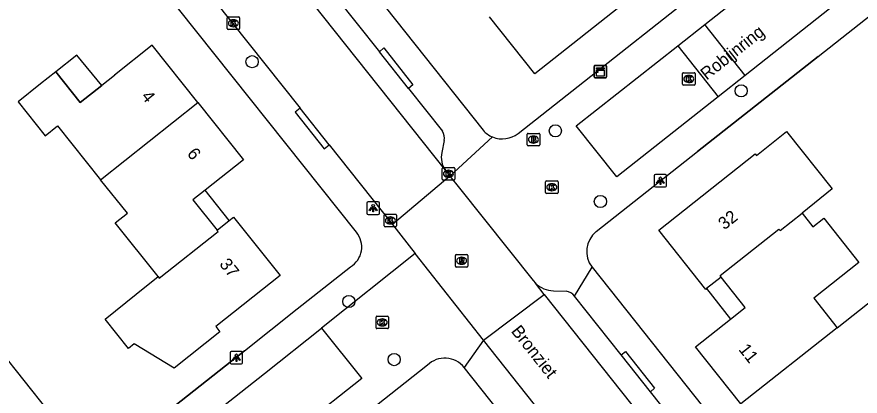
# Model space of a CAD drawing. Extents: x 159628 to 160723, y 388176 to 389416.
# Drawn here: x 160089.4 to 160156.9, y 388598.5 to 388628.9 of the extents above; entities that cross this region are included whole.
import ezdxf

# ---------------------------------------------------------------- set-up
doc = ezdxf.new("R2010")
doc.units = 0
for name, color, linetype in [('IMGEO_Boom', 7, 'Continuous'), ('IMGEO_Brandkraan', 7, 'Continuous'), ('IMGEO_Kast', 7, 'Continuous'), ('IMGEO_Kolk', 7, 'Continuous'), ('IMGEO_Lichtpunt', 7, 'Continuous'), ('IMGEO_Muur', 7, 'Continuous'), ('IMGEO_Openbare_ruimte_label', 7, 'Continuous'), ('IMGEO_Pand', 7, 'Continuous'), ('IMGEO_Pand_nummerreeks', 7, 'Continuous'), ('IMGEO_Pand_overbouw', 7, 'Continuous'), ('IMGEO_Rijbaan_lokaal_open', 7, 'Continuous'), ('IMGEO_Rioolput', 7, 'Continuous'), ('IMGEO_Voetpad_open', 7, 'Continuous')]:
    doc.layers.add(name, color=color, linetype=linetype)

msp = doc.modelspace()

# ---------------------------------------------------------------- linework, layer by layer
at = {"layer": 'IMGEO_Boom'}
for centre in [(160108.263, 388625.259), (160147.39, 388622.922), (160132.526, 388619.726), (160136.127, 388614.062), (160116.005, 388606.046), (160119.632, 388601.397)]:
    msp.add_circle(centre, 0.489, dxfattribs=at)
at = {"layer": 'IMGEO_Brandkraan'}
for p, q in [((160130.269, 388618.594), (160130.269, 388619.446)), ((160130.344, 388619.52), (160131.196, 388619.52)), ((160130.757, 388619.3), (160130.782, 388619.3)), ((160131.27, 388619.446), (160131.27, 388618.594)), ((160131.196, 388618.52), (160130.344, 388618.52)), ((160130.78, 388618.74), (160130.755, 388618.74))]:
    msp.add_line(p, q, dxfattribs=at)
for points in [[(160130.269, 388618.594), (160130.269, 388619.446)], [(160130.344, 388619.52), (160131.196, 388619.52)], [(160130.617, 388619.22), (160130.617, 388618.82), (160130.83, 388618.82)], [(160130.848, 388619.22), (160130.617, 388619.22)], [(160130.796, 388619.139), (160130.742, 388619.139), (160130.742, 388619.063)], [(160131.27, 388619.446), (160131.27, 388618.594)], [(160131.196, 388618.52), (160130.344, 388618.52)], [(160130.742, 388619.063), (160130.795, 388619.063)], [(160130.804, 388618.987), (160130.742, 388618.987), (160130.742, 388618.906)], [(160130.742, 388618.906), (160130.804, 388618.906)]]:
    msp.add_lwpolyline(points, dxfattribs=at)
for centre, radius, start, end in [((160130.346, 388619.444), 0.0765, 91.55205, 178.44795), ((160130.346, 388619.444), 0.0765, 91.55205, 178.44795), ((160130.797, 388619.101), 0.0379, 267.82845, 90.93552), ((160130.852, 388619.075), 0.145, 59.4692, 91.53667), ((160130.877, 388619.122), 0.0922, 285.51372, 58.15012), ((160131.194, 388619.444), 0.0765, 1.55205, 88.44795), ((160131.194, 388619.444), 0.0765, 1.55205, 88.44795), ((160130.346, 388618.596), 0.0765, 181.55205, 268.44795), ((160130.346, 388618.596), 0.0765, 181.55205, 268.44795), ((160130.805, 388618.946), 0.0404, 269.87594, 90.50774), ((160130.836, 388619.071), 0.251, 268.66757, 293.53466), ((160130.882, 388618.93), 0.105, 301.31148, 78.98903), ((160131.194, 388618.596), 0.0765, 271.55205, 358.44795), ((160131.194, 388618.596), 0.0765, 271.55205, 358.44795)]:
    msp.add_arc(centre, radius, start, end, dxfattribs=at)
for centre, major_axis, ratio, start_param, end_param in [((160130.756, 388619.02), (-0.387, 0.002), 0.722429, 4.712389, 7.853982), ((160130.781, 388619.02), (-0.39, 0.002), 0.717154, 1.570796, 4.712389)]:
    msp.add_ellipse(centre, major_axis=major_axis, ratio=ratio, start_param=start_param, end_param=end_param, dxfattribs=at)
at = {"layer": 'IMGEO_Kast'}
for p, q in [((160135.623, 388624.04), (160135.623, 388624.881)), ((160135.623, 388624.881), (160135.623, 388624.04)), ((160135.698, 388624.965), (160136.539, 388624.965)), ((160136.539, 388624.965), (160135.698, 388624.965)), ((160136.623, 388624.89), (160136.623, 388624.049)), ((160136.623, 388624.049), (160136.623, 388624.89)), ((160136.548, 388623.965), (160135.707, 388623.965)), ((160135.707, 388623.965), (160136.548, 388623.965))]:
    msp.add_line(p, q, dxfattribs=at)
for points in [[(160135.818, 388624.755), (160136.418, 388624.755), (160136.418, 388624.67), (160135.818, 388624.67), (160135.818, 388624.755)], [(160135.818, 388624.58), (160136.418, 388624.58), (160136.418, 388624.091), (160135.818, 388624.091), (160135.818, 388624.58)]]:
    msp.add_lwpolyline(points, dxfattribs=at)
msp.add_circle((160135.902, 388624.429), 0.0377, dxfattribs=at)
for centre, start, end in [((160135.701, 388624.887), 92.4484, 184.28452), ((160135.701, 388624.887), 92.4484, 184.28452), ((160136.545, 388624.887), 2.4484, 94.28452), ((160136.545, 388624.887), 2.4484, 94.28452), ((160135.701, 388624.043), 182.4484, 274.28452), ((160135.701, 388624.043), 182.4484, 274.28452), ((160136.545, 388624.043), 272.4484, 4.28452), ((160136.545, 388624.043), 272.4484, 4.28452)]:
    msp.add_arc(centre, 0.0779, start, end, dxfattribs=at)
at = {"layer": 'IMGEO_Kolk'}
for p, q in [((160106.263, 388627.919), (160106.263, 388628.771)), ((160106.338, 388628.845), (160107.19, 388628.845)), ((160106.751, 388628.625), (160106.776, 388628.625)), ((160107.264, 388628.771), (160107.264, 388627.919)), ((160106.774, 388628.065), (160106.749, 388628.065)), ((160107.19, 388627.845), (160106.338, 388627.845)), ((160142.701, 388623.45), (160142.701, 388624.302)), ((160142.776, 388624.376), (160143.628, 388624.376)), ((160143.189, 388624.156), (160143.214, 388624.156)), ((160143.702, 388624.302), (160143.702, 388623.45)), ((160143.628, 388623.376), (160142.776, 388623.376)), ((160143.212, 388623.596), (160143.187, 388623.596)), ((160123.469, 388615.854), (160123.469, 388616.706)), ((160123.544, 388616.78), (160124.396, 388616.78)), ((160123.957, 388616.56), (160123.982, 388616.56)), ((160124.47, 388616.706), (160124.47, 388615.854)), ((160124.396, 388615.78), (160123.544, 388615.78)), ((160123.98, 388616), (160123.955, 388616)), ((160131.743, 388614.778), (160131.743, 388615.63)), ((160131.818, 388615.704), (160132.67, 388615.704)), ((160132.231, 388615.484), (160132.256, 388615.484)), ((160132.744, 388615.63), (160132.744, 388614.778)), ((160132.67, 388614.704), (160131.818, 388614.704)), ((160132.254, 388614.924), (160132.229, 388614.924)), ((160118.898, 388613.04), (160119.75, 388613.04)), ((160118.823, 388612.114), (160118.823, 388612.966)), ((160119.311, 388612.82), (160119.336, 388612.82)), ((160119.824, 388612.966), (160119.824, 388612.114)), ((160119.75, 388612.04), (160118.898, 388612.04)), ((160119.334, 388612.26), (160119.309, 388612.26)), ((160118.177, 388603.948), (160118.177, 388604.8)), ((160118.252, 388604.874), (160119.104, 388604.874)), ((160118.665, 388604.654), (160118.69, 388604.654)), ((160119.178, 388604.8), (160119.178, 388603.948)), ((160119.104, 388603.874), (160118.252, 388603.874)), ((160118.688, 388604.094), (160118.663, 388604.094))]:
    msp.add_line(p, q, dxfattribs=at)
for points in [[(160106.263, 388627.919), (160106.263, 388628.771)], [(160106.338, 388628.845), (160107.19, 388628.845)], [(160106.584, 388628.545), (160106.707, 388628.545), (160106.707, 388628.394), (160106.837, 388628.545), (160107.001, 388628.545), (160106.855, 388628.394), (160107.008, 388628.145), (160106.856, 388628.145), (160106.771, 388628.309), (160106.707, 388628.242), (160106.707, 388628.145), (160106.584, 388628.145), (160106.584, 388628.545)], [(160107.264, 388628.771), (160107.264, 388627.919)], [(160107.19, 388627.845), (160106.338, 388627.845)], [(160142.701, 388623.45), (160142.701, 388624.302)], [(160142.776, 388624.376), (160143.628, 388624.376)], [(160143.022, 388624.076), (160143.145, 388624.076), (160143.145, 388623.925), (160143.275, 388624.076), (160143.439, 388624.076), (160143.293, 388623.925), (160143.446, 388623.676), (160143.294, 388623.676), (160143.209, 388623.84), (160143.145, 388623.773), (160143.145, 388623.676), (160143.022, 388623.676), (160143.022, 388624.076)], [(160143.702, 388624.302), (160143.702, 388623.45)], [(160143.628, 388623.376), (160142.776, 388623.376)], [(160123.469, 388615.854), (160123.469, 388616.706)], [(160123.544, 388616.78), (160124.396, 388616.78)], [(160123.79, 388616.48), (160123.913, 388616.48), (160123.913, 388616.329), (160124.043, 388616.48), (160124.207, 388616.48), (160124.061, 388616.329), (160124.214, 388616.08), (160124.062, 388616.08), (160123.977, 388616.244), (160123.913, 388616.177), (160123.913, 388616.08), (160123.79, 388616.08), (160123.79, 388616.48)], [(160124.47, 388616.706), (160124.47, 388615.854)], [(160124.396, 388615.78), (160123.544, 388615.78)], [(160131.743, 388614.778), (160131.743, 388615.63)], [(160131.818, 388615.704), (160132.67, 388615.704)], [(160132.064, 388615.404), (160132.187, 388615.404), (160132.187, 388615.253), (160132.317, 388615.404), (160132.481, 388615.404), (160132.335, 388615.253), (160132.488, 388615.004), (160132.336, 388615.004), (160132.251, 388615.168), (160132.187, 388615.101), (160132.187, 388615.004), (160132.064, 388615.004), (160132.064, 388615.404)], [(160132.744, 388615.63), (160132.744, 388614.778)], [(160132.67, 388614.704), (160131.818, 388614.704)], [(160118.898, 388613.04), (160119.75, 388613.04)], [(160118.823, 388612.114), (160118.823, 388612.966)], [(160119.144, 388612.74), (160119.267, 388612.74), (160119.267, 388612.589), (160119.397, 388612.74), (160119.561, 388612.74), (160119.415, 388612.589), (160119.568, 388612.34), (160119.416, 388612.34), (160119.331, 388612.504), (160119.267, 388612.437), (160119.267, 388612.34), (160119.144, 388612.34), (160119.144, 388612.74)], [(160119.824, 388612.966), (160119.824, 388612.114)], [(160119.75, 388612.04), (160118.898, 388612.04)], [(160118.177, 388603.948), (160118.177, 388604.8)], [(160118.252, 388604.874), (160119.104, 388604.874)], [(160118.498, 388604.574), (160118.621, 388604.574), (160118.621, 388604.423), (160118.751, 388604.574), (160118.915, 388604.574), (160118.769, 388604.423), (160118.922, 388604.174), (160118.77, 388604.174), (160118.685, 388604.338), (160118.621, 388604.271), (160118.621, 388604.174), (160118.498, 388604.174), (160118.498, 388604.574)], [(160119.178, 388604.8), (160119.178, 388603.948)], [(160119.104, 388603.874), (160118.252, 388603.874)]]:
    msp.add_lwpolyline(points, dxfattribs=at)
for centre, start, end in [((160106.34, 388628.769), 91.55205, 178.44795), ((160106.34, 388628.769), 91.55205, 178.44795), ((160107.188, 388628.769), 1.55205, 88.44795), ((160107.188, 388628.769), 1.55205, 88.44795), ((160106.34, 388627.921), 181.55205, 268.44795), ((160106.34, 388627.921), 181.55205, 268.44795), ((160107.188, 388627.921), 271.55205, 358.44795), ((160107.188, 388627.921), 271.55205, 358.44795), ((160142.778, 388624.3), 91.55205, 178.44795), ((160142.778, 388624.3), 91.55205, 178.44795), ((160143.626, 388624.3), 1.55205, 88.44795), ((160143.626, 388624.3), 1.55205, 88.44795), ((160142.778, 388623.452), 181.55205, 268.44795), ((160142.778, 388623.452), 181.55205, 268.44795), ((160143.626, 388623.452), 271.55205, 358.44795), ((160143.626, 388623.452), 271.55205, 358.44795), ((160123.546, 388616.704), 91.55205, 178.44795), ((160123.546, 388616.704), 91.55205, 178.44795), ((160124.394, 388616.704), 1.55205, 88.44795), ((160124.394, 388616.704), 1.55205, 88.44795), ((160123.546, 388615.856), 181.55205, 268.44795), ((160123.546, 388615.856), 181.55205, 268.44795), ((160124.394, 388615.856), 271.55205, 358.44795), ((160124.394, 388615.856), 271.55205, 358.44795), ((160131.82, 388615.628), 91.55205, 178.44795), ((160131.82, 388615.628), 91.55205, 178.44795), ((160132.668, 388615.628), 1.55205, 88.44795), ((160132.668, 388615.628), 1.55205, 88.44795), ((160131.82, 388614.78), 181.55205, 268.44795), ((160131.82, 388614.78), 181.55205, 268.44795), ((160132.668, 388614.78), 271.55205, 358.44795), ((160132.668, 388614.78), 271.55205, 358.44795), ((160118.9, 388612.964), 91.55205, 178.44795), ((160118.9, 388612.964), 91.55205, 178.44795), ((160119.748, 388612.964), 1.55205, 88.44795), ((160119.748, 388612.964), 1.55205, 88.44795), ((160118.9, 388612.116), 181.55205, 268.44795), ((160118.9, 388612.116), 181.55205, 268.44795), ((160119.748, 388612.116), 271.55205, 358.44795), ((160119.748, 388612.116), 271.55205, 358.44795), ((160118.254, 388604.798), 91.55205, 178.44795), ((160118.254, 388604.798), 91.55205, 178.44795), ((160119.102, 388604.798), 1.55205, 88.44795), ((160119.102, 388604.798), 1.55205, 88.44795), ((160118.254, 388603.95), 181.55205, 268.44795), ((160118.254, 388603.95), 181.55205, 268.44795), ((160119.102, 388603.95), 271.55205, 358.44795), ((160119.102, 388603.95), 271.55205, 358.44795)]:
    msp.add_arc(centre, 0.0765, start, end, dxfattribs=at)
for centre, major_axis, ratio, start_param, end_param in [((160106.75, 388628.345), (-0.387, 0.002), 0.722429, 4.712389, 7.853982), ((160106.775, 388628.345), (-0.39, 0.002), 0.717154, 1.570796, 4.712389), ((160143.188, 388623.876), (-0.387, 0.002), 0.722429, 4.712389, 7.853982), ((160143.213, 388623.876), (-0.39, 0.002), 0.717154, 1.570796, 4.712389), ((160123.956, 388616.28), (-0.387, 0.002), 0.722429, 4.712389, 7.853982), ((160123.981, 388616.28), (-0.39, 0.002), 0.717154, 1.570796, 4.712389), ((160132.23, 388615.204), (-0.387, 0.002), 0.722429, 4.712389, 7.853982), ((160132.255, 388615.204), (-0.39, 0.002), 0.717154, 1.570796, 4.712389), ((160119.31, 388612.54), (-0.387, 0.002), 0.722429, 4.712389, 7.853982), ((160119.335, 388612.54), (-0.39, 0.002), 0.717154, 1.570796, 4.712389), ((160118.664, 388604.374), (-0.387, 0.002), 0.722429, 4.712389, 7.853982), ((160118.689, 388604.374), (-0.39, 0.002), 0.717154, 1.570796, 4.712389)]:
    msp.add_ellipse(centre, major_axis=major_axis, ratio=ratio, start_param=start_param, end_param=end_param, dxfattribs=at)
at = {"layer": 'IMGEO_Lichtpunt'}
for p, q in [((160140.431, 388616.127), (160140.431, 388615.32)), ((160140.431, 388616.127), (160140.431, 388615.32)), ((160141.333, 388616.222), (160140.525, 388616.222)), ((160141.333, 388616.222), (160140.525, 388616.222)), ((160141.427, 388615.32), (160141.427, 388616.127)), ((160141.427, 388615.32), (160141.427, 388616.127)), ((160140.525, 388615.226), (160141.333, 388615.226)), ((160140.525, 388615.226), (160141.333, 388615.226)), ((160117.45, 388613.931), (160117.45, 388613.124)), ((160117.45, 388613.931), (160117.45, 388613.124)), ((160118.352, 388614.026), (160117.544, 388614.026)), ((160118.352, 388614.026), (160117.544, 388614.026)), ((160118.446, 388613.124), (160118.446, 388613.931)), ((160118.446, 388613.124), (160118.446, 388613.931)), ((160117.544, 388613.03), (160118.352, 388613.03)), ((160117.544, 388613.03), (160118.352, 388613.03)), ((160106.505, 388601.946), (160106.505, 388601.139)), ((160106.505, 388601.946), (160106.505, 388601.139)), ((160107.407, 388602.041), (160106.599, 388602.041)), ((160107.407, 388602.041), (160106.599, 388602.041)), ((160107.501, 388601.139), (160107.501, 388601.946)), ((160107.501, 388601.139), (160107.501, 388601.946)), ((160106.599, 388601.045), (160107.407, 388601.045)), ((160106.599, 388601.045), (160107.407, 388601.045))]:
    msp.add_line(p, q, dxfattribs=at)
for points in [[(160140.805, 388615.791), (160140.844, 388615.763), (160140.656, 388615.501), (160140.618, 388615.528), (160140.805, 388615.791)], [(160140.907, 388615.743), (160140.954, 388615.743), (160140.954, 388615.421), (160140.907, 388615.421), (160140.907, 388615.743)], [(160141.017, 388615.763), (160141.055, 388615.79), (160141.242, 388615.528), (160141.203, 388615.5), (160141.017, 388615.763)], [(160117.824, 388613.595), (160117.863, 388613.567), (160117.675, 388613.305), (160117.637, 388613.332), (160117.824, 388613.595)], [(160117.926, 388613.547), (160117.973, 388613.547), (160117.973, 388613.225), (160117.926, 388613.225), (160117.926, 388613.547)], [(160118.036, 388613.567), (160118.074, 388613.594), (160118.261, 388613.332), (160118.222, 388613.304), (160118.036, 388613.567)], [(160106.879, 388601.61), (160106.918, 388601.582), (160106.73, 388601.32), (160106.692, 388601.347), (160106.879, 388601.61)], [(160106.981, 388601.562), (160107.028, 388601.562), (160107.028, 388601.24), (160106.981, 388601.24), (160106.981, 388601.562)], [(160107.091, 388601.582), (160107.129, 388601.609), (160107.316, 388601.347), (160107.277, 388601.319), (160107.091, 388601.582)]]:
    msp.add_lwpolyline(points, dxfattribs=at)
for centre in [(160140.93, 388615.925), (160117.949, 388613.729), (160107.004, 388601.744)]:
    msp.add_circle(centre, 0.0994, dxfattribs=at)
for centre, start, end in [((160140.525, 388616.127), 90, 180), ((160140.525, 388616.127), 90, 180), ((160141.333, 388616.127), 0, 90), ((160141.333, 388616.127), 0, 90), ((160140.525, 388615.32), 180, 270), ((160140.525, 388615.32), 180, 270), ((160141.333, 388615.32), 270, 0), ((160141.333, 388615.32), 270, 360), ((160117.544, 388613.931), 90, 180), ((160117.544, 388613.931), 90, 180), ((160118.352, 388613.931), 0, 90), ((160118.352, 388613.931), 0, 90), ((160117.544, 388613.124), 180, 270), ((160117.544, 388613.124), 180, 270), ((160118.352, 388613.124), 270, 0), ((160118.352, 388613.124), 270, 360), ((160106.599, 388601.946), 90, 180), ((160106.599, 388601.946), 90, 180), ((160107.407, 388601.946), 0, 90), ((160107.407, 388601.946), 0, 90), ((160106.599, 388601.139), 180, 270), ((160106.599, 388601.139), 180, 270), ((160107.407, 388601.139), 270, 0), ((160107.407, 388601.139), 270, 360)]:
    msp.add_arc(centre, 0.0946, start, end, dxfattribs=at)
at = {"layer": 'IMGEO_Muur'}
for points in [[(160153.548, 388625.685), (160143.897, 388618.059)], [(160107.647, 388602.096), (160093.106, 388590.577)]]:
    msp.add_lwpolyline(points, dxfattribs=at)
at = {"layer": 'IMGEO_Pand'}
for points in [[(160137.337, 388636.866), (160140.972, 388632.285), (160138.623, 388630.421), (160130.88, 388624.277), (160127.267, 388628.86)], [(160103.925, 388621.981), (160100.255, 388626.585), (160097.249, 388624.181), (160097.251, 388624.179), (160097.251, 388624.176), (160097.251, 388624.173), (160097.25, 388624.17), (160097.247, 388624.167), (160096.232, 388623.355), (160094.515, 388621.994), (160092.552, 388624.45), (160091.342, 388623.479), (160089.548, 388622.04), (160091.718, 388619.324), (160092.702, 388620.11), (160096.141, 388615.805)], [(160096.141, 388615.805), (160103.925, 388621.981)], [(160103.925, 388621.981), (160107.572, 388617.407), (160104.498, 388614.967), (160103.525, 388614.194), (160105.455, 388611.764)], [(160145.803, 388608.003), (160144.628, 388607.078), (160144.554, 388607.02), (160140.805, 388611.769), (160148.507, 388617.882), (160148.613, 388617.749), (160151.028, 388619.662), (160154.667, 388615.069), (160152.259, 388613.118)], [(160100.74, 388608.042), (160097.309, 388612.339), (160098.286, 388613.119), (160096.141, 388615.805)], [(160145.803, 388608.003), (160145.71, 388608.121), (160150.416, 388611.85), (160150.509, 388611.732), (160152.259, 388613.118)], [(160152.259, 388613.118), (160153.114, 388612.04), (160153.992, 388612.736), (160156.805, 388609.186), (160153.197, 388606.328), (160155.085, 388603.946)], [(160105.455, 388611.764), (160106.428, 388612.537), (160106.771, 388612.809), (160110.51, 388608.126), (160105.367, 388604.038), (160105.691, 388603.632), (160102.014, 388600.705), (160098.824, 388602.656), (160098.371, 388602.294), (160096.499, 388604.64), (160098.991, 388606.645), (160100.74, 388608.042)], [(160100.74, 388608.042), (160100.833, 388607.924), (160105.548, 388611.646), (160105.455, 388611.764)], [(160147.375, 388597.839), (160143.733, 388602.429), (160146.545, 388604.641), (160147.72, 388605.565), (160145.803, 388608.003)], [(160155.085, 388603.946), (160158.142, 388606.368), (160162.805, 388600.483), (160160.727, 388598.837), (160161.671, 388597.646)], [(160155.085, 388603.946), (160147.375, 388597.839)], [(160091.949, 388597.259), (160089.404, 388595.237), (160085.491, 388600.161), (160088.036, 388602.183), (160091.949, 388597.259)]]:
    msp.add_lwpolyline(points, dxfattribs=at)
at = {"layer": 'IMGEO_Pand_overbouw'}
for points in [[(160094.227, 388625.794), (160092.552, 388624.45), (160094.515, 388621.994), (160096.232, 388623.355)], [(160104.498, 388614.967), (160103.525, 388614.194), (160105.455, 388611.764), (160106.428, 388612.537)], [(160145.803, 388608.003), (160144.628, 388607.078), (160146.545, 388604.641), (160147.72, 388605.565)]]:
    msp.add_lwpolyline(points, close=True, dxfattribs=at)
at = {"layer": 'IMGEO_Rijbaan_lokaal_open'}
for points in [[(160123.725, 388616.568), (160092.765, 388655.589)], [(160144.488, 388628.243), (160174.736, 388652.146)], [(160177.907, 388648.074), (160147.712, 388624.163)], [(160105.2, 388630.253), (160112.105, 388621.538)], [(160142.33, 388626.538), (160144.488, 388628.243)], [(160147.712, 388624.163), (160144.488, 388628.243)], [(160145.556, 388622.456), (160137.442, 388616.03), (160134.198, 388620.111), (160142.33, 388626.538)], [(160142.33, 388626.538), (160145.556, 388622.456)], [(160147.712, 388624.163), (160145.556, 388622.456)], [(160114.43, 388618.602), (160112.105, 388621.538)], [(160114.43, 388618.602), (160119.487, 388612.22)], [(160123.725, 388616.568), (160124.09, 388616.102)], [(160124.09, 388616.102), (160119.487, 388612.22)], [(160124.09, 388616.102), (160124.855, 388615.127), (160130.762, 388607.723), (160130.927, 388607.506)], [(160119.487, 388612.22), (160121.315, 388609.895)], [(160126.765, 388602.964), (160121.315, 388609.895)], [(160131.633, 388606.617), (160130.927, 388607.506)], [(160126.765, 388602.964), (160131.633, 388606.617)], [(160131.633, 388606.617), (160145.555, 388589.075)], [(160102.706, 388595.104), (160109.249, 388600.284), (160113.809, 388603.922)], [(160113.809, 388603.922), (160117.03, 388599.87), (160107.607, 388592.392), (160105.894, 388591.044)], [(160131.369, 388597.145), (160126.765, 388602.964)]]:
    msp.add_lwpolyline(points, dxfattribs=at)
at = {"layer": 'IMGEO_Rioolput'}
for p, q in [((160124.526, 388608.882), (160124.526, 388609.734)), ((160124.601, 388609.808), (160125.453, 388609.808)), ((160125.527, 388609.734), (160125.527, 388608.882)), ((160125.037, 388609.028), (160125.012, 388609.028)), ((160125.014, 388609.588), (160125.039, 388609.588)), ((160125.453, 388608.808), (160124.601, 388608.808))]:
    msp.add_line(p, q, dxfattribs=at)
for points in [[(160124.526, 388608.882), (160124.526, 388609.734)], [(160124.601, 388609.808), (160125.453, 388609.808)], [(160125.527, 388609.734), (160125.527, 388608.882)], [(160125.115, 388609.506), (160124.863, 388609.508), (160124.863, 388609.108)], [(160124.863, 388609.108), (160124.987, 388609.108), (160124.987, 388609.27), (160124.998, 388609.27)], [(160125.041, 388609.427), (160124.987, 388609.427), (160124.987, 388609.346)], [(160124.987, 388609.346), (160125.039, 388609.346)], [(160125.045, 388609.241), (160125.116, 388609.108), (160125.256, 388609.108), (160125.191, 388609.234)], [(160125.453, 388608.808), (160124.601, 388608.808)]]:
    msp.add_lwpolyline(points, dxfattribs=at)
for centre, radius, start, end in [((160124.603, 388609.732), 0.0765, 91.55205, 178.44795), ((160124.603, 388609.732), 0.0765, 91.55205, 178.44795), ((160125.451, 388609.732), 0.0765, 1.55205, 88.44795), ((160125.451, 388609.732), 0.0765, 1.55205, 88.44795), ((160124.997, 388609.217), 0.0533, 26.02933, 88.69889), ((160125.023, 388609.535), 0.19, 274.7715, 282.96867), ((160125.047, 388609.331), 0.0964, 77.00612, 93.18647), ((160125.061, 388609.388), 0.0378, 276.66336, 79.67722), ((160125.114, 388609.396), 0.109, 350.36119, 89.41601), ((160125.112, 388609.396), 0.112, 277.58423, 350.98172), ((160125.096, 388609.181), 0.108, 29.51342, 73.79051), ((160124.603, 388608.884), 0.0765, 181.55205, 268.44795), ((160124.603, 388608.884), 0.0765, 181.55205, 268.44795), ((160125.451, 388608.884), 0.0765, 271.55205, 358.44795), ((160125.451, 388608.884), 0.0765, 271.55205, 358.44795)]:
    msp.add_arc(centre, radius, start, end, dxfattribs=at)
for centre, major_axis, ratio, start_param, end_param in [((160125.013, 388609.308), (-0.387, 0.002), 0.722429, 4.712389, 7.853982), ((160125.038, 388609.308), (-0.39, 0.002), 0.717154, 1.570796, 4.712389)]:
    msp.add_ellipse(centre, major_axis=major_axis, ratio=ratio, start_param=start_param, end_param=end_param, dxfattribs=at)
at = {"layer": 'IMGEO_Voetpad_open'}
for points in [[(160093.941, 388661.148), (160126.741, 388619.762)], [(160129.548, 388619.513), (160148.891, 388634.816), (160151.458, 388636.871), (160173.259, 388654.04)], [(160116.603, 388611.595), (160101.021, 388631.231), (160101.014, 388631.24), (160087.926, 388647.802), (160083.664, 388653.195)], [(160135.781, 388611.645), (160143.897, 388618.059), (160153.548, 388625.685), (160179.424, 388646.134)], [(160111.317, 388635.06), (160118.446, 388626.061)], [(160118.446, 388626.061), (160118.806, 388626.365), (160121.13, 388623.402), (160120.78, 388623.115)], [(160120.78, 388623.115), (160118.446, 388626.061)], [(160120.78, 388623.115), (160123.491, 388619.694)], [(160112.105, 388621.538), (160111.713, 388621.227), (160114.038, 388618.292), (160114.43, 388618.602)], [(160124.09, 388616.102), (160127.49, 388619.232)], [(160123.636, 388618.939), (160123.447, 388617.972)], [(160121.315, 388609.895), (160113.809, 388603.922)], [(160048.914, 388555.466), (160093.106, 388590.577), (160107.647, 388602.096), (160111.88, 388605.45), (160116.132, 388608.831)], [(160134.05, 388606.484), (160135.461, 388608.789)], [(160135.461, 388608.789), (160171.618, 388563.205)], [(160132.376, 388606.913), (160133.379, 388606.865)], [(160137.783, 388601.782), (160134.05, 388606.484)], [(160126.765, 388602.964), (160125.226, 388600.761)], [(160137.783, 388601.782), (160138.132, 388602.046), (160140.466, 388599.11), (160140.135, 388598.819)], [(160140.135, 388598.819), (160137.783, 388601.782)], [(160122.287, 388600.948), (160112.484, 388593.184), (160100.469, 388583.686), (160072.022, 388561.03), (160066.234, 388556.421)], [(160141.459, 388580.293), (160125.226, 388600.761)], [(160146.976, 388590.202), (160140.135, 388598.819)]]:
    msp.add_lwpolyline(points, dxfattribs=at)
for centre, radius, start, end in [((160122.616, 388619.134), 1.039, 349.15151, 32.5914), ((160128.285, 388621.15), 2.076, 221.94977, 247.48301), ((160128.278, 388621.141), 2.065, 247.57961, 307.9706), ((160125.11, 388617.572), 1.711, 166.46832, 215.93172), ((160115.197, 388610.413), 1.837, 300.59947, 40.05931), ((160137.092, 388610.052), 2.063, 129.46462, 217.74932), ((160132.424, 388609.096), 2.184, 226.73849, 268.74806), ((160133.275, 388605.9), 0.971, 36.99948, 83.8239), ((160123.673, 388599.535), 1.979, 38.27976, 134.43893)]:
    msp.add_arc(centre, radius, start, end, dxfattribs=at)

# ---------------------------------------------------------------- texts
at = {"layer": 'IMGEO_Openbare_ruimte_label'}
for s, rotation, p in [('Robijnring', 38.38246, (160144.631, 388623.739)), ('Bronziet', 308.38246, (160128.937, 388603.655))]:
    msp.add_text(s, height=1, rotation=rotation, dxfattribs=at).set_placement(p)
at = {"layer": 'IMGEO_Pand_nummerreeks'}
for s, rotation, p in [('4', 308.56558, (160099.348, 388622.462)), ('6', 308.56558, (160103.006, 388617.873)), ('32', 38.43974, (160146.046, 388611.741)), ('37', 308.60569, (160105.596, 388609.023)), ('11', 308.4338, (160147.14, 388602.19))]:
    msp.add_text(s, height=1, rotation=rotation, dxfattribs=at).set_placement(p)

doc.saveas('drawing.dxf')
